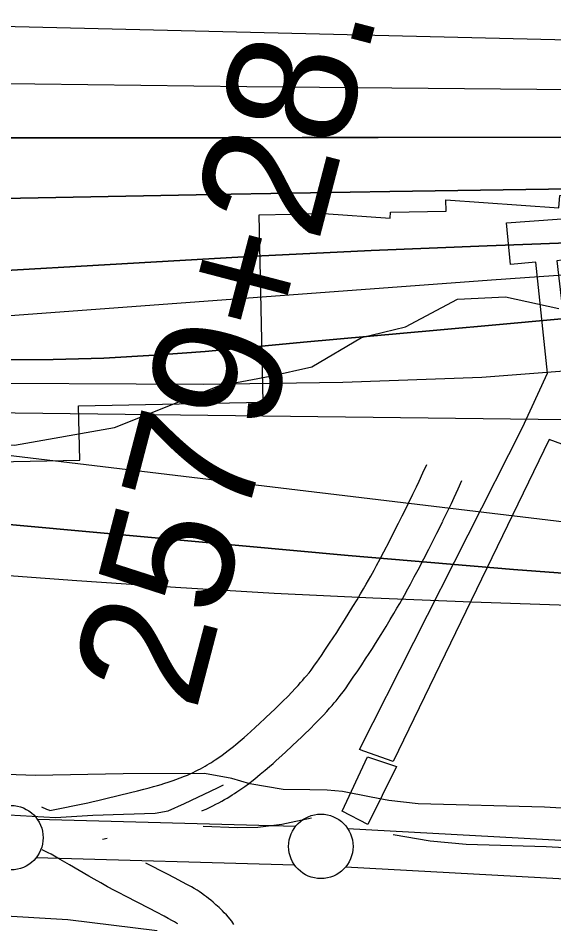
# Model space of a CAD drawing. Extents: x 3535183 to 3573198, y 534952 to 560562.
# Drawn here: x 3564186 to 3564602, y 543150 to 543853 of the extents above; entities that cross this region are included whole.
import ezdxf

# ---------------------------------------------------------------- set-up
doc = ezdxf.new("R2010")
doc.units = 0
for name, color, linetype in [('V-CHAN-DOCK', 7, 'Continuous'), ('V-FLOD-BASE', 7, 'Continuous'), ('V-LEVE-TOET', 7, 'Continuous'), ('V-RIVR-EDGE', 7, 'Continuous'), ('V-ROAD-CNTR', 7, 'Continuous'), ('V-RRAP-RVMT', 7, 'Continuous'), ('V-SURV-IDEN', 7, 'Continuous'), ('V-SURV-LINE', 7, 'Continuous'), ('V-TOPO-DPTH', 7, 'Continuous'), ('V-TOPO-MAJR', 7, 'Continuous'), ('V-TOPO-MINR', 7, 'Continuous'), ('V-TOPO-WATR', 7, 'Continuous'), ('V-UTIL-LINE', 7, 'Continuous')]:
    doc.layers.add(name, color=color, linetype=linetype)

msp = doc.modelspace()

# ---------------------------------------------------------------- linework, layer by layer
at = {"layer": 'V-CHAN-DOCK'}
msp.add_lwpolyline([(3564454.31, 543284.35), (3564450.79, 543285.58), (3564577.38, 543535.15), (3564596.85, 543577.42), (3564587.75, 543663.4), (3564568.04, 543661.69), (3564564.93, 543694.03), (3564625.63, 543698.33), (3564627.19, 543667.6), (3564603.91, 543664.36), (3564613.45, 543581.93), (3564619.15, 543566.49), (3564611.85, 543550.84), (3564624.77, 543545.15), (3564612.63, 543520.5), (3564598.13, 543525.82), (3564477.05, 543276.17), (3564454.31, 543284.35)], dxfattribs=at)
at = {"layer": 'V-FLOD-BASE'}
for points in [[(3563861.04, 543262.03), (3563909.23, 543252.74), (3563934.02, 543250.06), (3564016.91, 543245.02), (3564142.34, 543237.07), (3564215.11, 543232.95), (3564243.96, 543234.53), (3564267.78, 543235.4), (3564292.38, 543236.24), (3564302.38, 543238.07), (3564315.26, 543243.8), (3564340.64, 543255.95), (3564345.39, 543258.24)], [(3564329.64, 543226.24), (3564356.33, 543225.1), (3564372.05, 543225.28), (3564390.54, 543227.79), (3564413.78, 543232.58)], [(3564477.09, 543219.72), (3564505.7, 543214.63), (3564533.55, 543212.29), (3564595.59, 543210.28), (3564686.26, 543205.54), (3564770.66, 543201.27), (3564818.94, 543198.67), (3564864.06, 543194.92)]]:
    msp.add_lwpolyline(points, dxfattribs=at)
at = {"layer": 'V-LEVE-TOET'}
for points in [[(3564752.31, 543231.67), (3564594.34, 543240.83), (3564496.31, 543243.32), (3564473.59, 543245.97), (3564459.9, 543248.51), (3564437.6, 543253.12), (3564425.84, 543254.06), (3564412.51, 543254.24), (3564391.72, 543254.52), (3564365.91, 543258.98), (3564351.84, 543263.09), (3564330.71, 543266.9), (3564267.55, 543266.57), (3564199.28, 543265.52), (3564118.5, 543268.17)], [(3564293.91, 543145.05), (3564224.7, 543153.46), (3564110.56, 543160.1), (3563990.93, 543167.6), (3563869.3, 543173.56), (3563792.17, 543178.52), (3563764.21, 543179.29), (3563694.12, 543181.01), (3563631.49, 543180.67), (3563606.25, 543178.24), (3563591.62, 543177.76), (3563590.5, 543177.81), (3563579.42, 543178.31), (3563568.79, 543178.45), (3563538.89, 543181.21), (3563505.77, 543178.51), (3563458.79, 543170.86), (3563374.37, 543160.96), (3563280.08, 543149.61)]]:
    msp.add_lwpolyline(points, dxfattribs=at)
at = {"layer": 'V-RIVR-EDGE'}
msp.add_lwpolyline([(3563705.51, 543542), (3563844.17, 543535.05), (3563972.62, 543527.53), (3564080.06, 543521.86), (3564128.69, 543521.74), (3564183.32, 543521.61), (3564260.79, 543535.22), (3564341.92, 543567.44), (3564381.56, 543575.15), (3564413.99, 543582.27), (3564452.47, 543604.99), (3564486.71, 543613.31), (3564526.99, 543634.82), (3564564.21, 543636.53), (3564605.61, 543627.42)], dxfattribs=at)
at = {"layer": 'V-ROAD-CNTR'}
for points in [[(3564488.65, 543475.92), (3564492.37, 543483.56), (3564495.1, 543489.26), (3564497.1, 543493.53), (3564500.07, 543499.97), (3564503.01, 543506.5)], [(3564515.62, 543462.79), (3564519.39, 543470.53), (3564522.21, 543476.42), (3564524.3, 543480.87), (3564527.38, 543487.54), (3564530.37, 543494.21)], [(3564210.61, 543238.14), (3564240.29, 543244.33), (3564244.37, 543245.22), (3564247.93, 543246.03), (3564254.24, 543247.51), (3564263.77, 543249.84), (3564273.35, 543252.21), (3564278.84, 543253.57), (3564283.56, 543254.78), (3564287.65, 543255.87), (3564291.19, 543256.84), (3564294.27, 543257.72), (3564296.95, 543258.51), (3564299.24, 543259.22), (3564303.31, 543260.52), (3564306.31, 543261.53), (3564308.51, 543262.3), (3564311.87, 543263.53), (3564315.16, 543264.81), (3564317.47, 543265.76), (3564319.66, 543266.72), (3564321.77, 543267.7), (3564323.8, 543268.69), (3564325.74, 543269.68), (3564327.62, 543270.67), (3564329.42, 543271.67), (3564331.15, 543272.66), (3564332.83, 543273.65), (3564334.44, 543274.64), (3564335.99, 543275.61), (3564337.49, 543276.58), (3564338.9, 543277.52), (3564341.72, 543279.44), (3564344.31, 543281.29), (3564346.73, 543283.07), (3564348.99, 543284.78), (3564351.1, 543286.43), (3564353.06, 543288), (3564354.88, 543289.48), (3564358.35, 543292.38), (3564361.35, 543294.96), (3564363.97, 543297.26), (3564366.25, 543299.29), (3564370.28, 543302.95), (3564373.27, 543305.72), (3564377.81, 543309.96), (3564382.35, 543314.25), (3564384.89, 543316.65), (3564387.21, 543318.87), (3564391.53, 543323.07), (3564395.2, 543326.72), (3564398.33, 543329.92), (3564401, 543332.74), (3564403.29, 543335.21), (3564405.24, 543337.39), (3564406.92, 543339.31), (3564408.37, 543341), (3564409.58, 543342.46), (3564411.74, 543345.12), (3564413.3, 543347.11), (3564414.42, 543348.59), (3564416.12, 543350.9), (3564417.79, 543353.26), (3564421.34, 543358.43), (3564424.66, 543363.33), (3564427.74, 543367.93), (3564430.59, 543372.25), (3564433.24, 543376.31), (3564435.69, 543380.13), (3564437.97, 543383.7), (3564442.2, 543390.46), (3564445.84, 543396.39), (3564448.97, 543401.61), (3564451.68, 543406.18), (3564454.03, 543410.2), (3564456.05, 543413.72), (3564459.57, 543419.94), (3564462.16, 543424.62), (3564464.07, 543428.12), (3564466.93, 543433.44), (3564469.74, 543438.8), (3564474.12, 543447.22), (3564477.92, 543454.61), (3564481.21, 543461.06), (3564484.07, 543466.71), (3564486.54, 543471.65), (3564488.69, 543476.01)], [(3564328.58, 543237.9), (3564329.2, 543238.15), (3564331.98, 543239.37), (3564334.64, 543240.6), (3564337.17, 543241.83), (3564339.6, 543243.07), (3564341.91, 543244.3), (3564344.13, 543245.52), (3564346.25, 543246.74), (3564348.29, 543247.94), (3564350.23, 543249.13), (3564352.1, 543250.31), (3564353.89, 543251.46), (3564355.64, 543252.62), (3564358.89, 543254.84), (3564361.91, 543256.99), (3564364.7, 543259.05), (3564367.29, 543261.01), (3564369.68, 543262.88), (3564371.9, 543264.65), (3564373.97, 543266.34), (3564377.75, 543269.49), (3564381.03, 543272.31), (3564383.86, 543274.8), (3564386.32, 543277), (3564390.54, 543280.83), (3564393.7, 543283.75), (3564398.35, 543288.09), (3564402.96, 543292.45), (3564405.57, 543294.92), (3564408.03, 543297.27), (3564412.57, 543301.68), (3564416.52, 543305.61), (3564419.94, 543309.12), (3564422.9, 543312.24), (3564425.47, 543315.02), (3564427.7, 543317.49), (3564429.62, 543319.69), (3564431.28, 543321.64), (3564432.75, 543323.4), (3564435.22, 543326.44), (3564437.06, 543328.8), (3564438.45, 543330.63), (3564440.45, 543333.35), (3564442.4, 543336.1), (3564446.12, 543341.52), (3564449.55, 543346.57), (3564452.73, 543351.33), (3564455.68, 543355.8), (3564458.42, 543360), (3564460.96, 543363.96), (3564463.34, 543367.69), (3564467.7, 543374.66), (3564471.48, 543380.82), (3564474.73, 543386.23), (3564477.55, 543390.99), (3564479.99, 543395.17), (3564482.11, 543398.85), (3564485.74, 543405.29), (3564488.44, 543410.16), (3564490.45, 543413.84), (3564493.42, 543419.36), (3564496.33, 543424.9), (3564500.76, 543433.44), (3564504.61, 543440.92), (3564507.96, 543447.48), (3564510.87, 543453.24), (3564513.4, 543458.29), (3564515.58, 543462.7)], [(3564210.61, 543238.14), (3564208.51, 543239.06), (3564204.59, 543240.73)], [(3564251.55, 543215.98), (3564255.12, 543216.85)], [(3564309.98, 543150.34), (3564309.04, 543150.95), (3564307.51, 543151.88), (3564305.91, 543152.79), (3564302.61, 543154.6), (3564299.46, 543156.3), (3564293.43, 543159.48), (3564288.14, 543162.22), (3564269.29, 543171.9), (3564264.52, 543174.38), (3564260.93, 543176.27), (3564255.56, 543179.16), (3564250.2, 543182.11), (3564245.21, 543184.95), (3564240.88, 543187.46), (3564226.1, 543196.15), (3564222.48, 543198.26), (3564217.01, 543201.38), (3564214.32, 543202.89), (3564211.65, 543204.35), (3564209.41, 543205.54), (3564207.46, 543206.53), (3564205.76, 543207.36), (3564204.8, 543207.82)], [(3564353.54, 543149.86), (3564352.65, 543151.2), (3564351.8, 543152.4), (3564350.43, 543154.16), (3564349.28, 543155.54), (3564347.67, 543157.33), (3564346.06, 543159), (3564344.6, 543160.46), (3564343.27, 543161.76), (3564341.97, 543163), (3564339.59, 543165.19), (3564337.42, 543167.1), (3564335.49, 543168.73), (3564333.75, 543170.13), (3564332.21, 543171.33), (3564330.78, 543172.4), (3564328.38, 543174.12), (3564326.47, 543175.4), (3564324.97, 543176.37), (3564322.77, 543177.71), (3564320.55, 543178.98), (3564316.92, 543180.96), (3564313.57, 543182.77), (3564307.34, 543186.06), (3564301.89, 543188.89), (3564285.23, 543197.44)]]:
    msp.add_lwpolyline(points, dxfattribs=at)
at = {"layer": 'V-RRAP-RVMT'}
msp.add_lwpolyline([(3563788.73, 543955.5), (3563782.11, 543609.01), (3563935.99, 543606.07), (3563938.25, 543723.85), (3564075.53, 543726.6), (3564079.76, 543506.8), (3564233.88, 543509.78), (3564232.96, 543551.98), (3564376.07, 543554.95), (3564373.2, 543700.16), (3564423.18, 543701.12), (3564474.72, 543697.51), (3564475.04, 543702.12), (3564518.02, 543702.96), (3564517.87, 543711.74), (3564605.62, 543705.58), (3564606.24, 543715.2), (3564655.62, 543716.18), (3564655.51, 543720.92), (3564720.07, 543719.76), (3564720.26, 543729.72), (3564802.85, 543728.31)], dxfattribs=at)
at = {"layer": 'V-SURV-LINE'}
for points in [[(3564200.95, 543231.62), (3564401.4, 543226)], [(3564441.71, 543224.34), (3566748.27, 543098.25)], [(3564400.54, 543196.01), (3564200.09, 543201.63)], [(3566746.66, 543068.3), (3564440.1, 543194.38)]]:
    msp.add_lwpolyline(points, dxfattribs=at)
for centre in [(3564180.55, 543217.18), (3564420.94, 543210.45)]:
    msp.add_circle(centre, 25, dxfattribs=at)
at = {"layer": 'V-TOPO-DPTH'}
for points in [[(3563669.89, 543757.47), (3563780.32, 543758.01), (3563890.74, 543758.54), (3564048.58, 543759.3), (3564080.09, 543759.43), (3564111.6, 543759.55), (3564143.11, 543759.63), (3564174.62, 543759.7), (3564229.53, 543759.78), (3564288.5, 543759.86), (3564347.47, 543759.93), (3564406.43, 543759.98), (3564465.4, 543760), (3565147.66, 543760.22), (3565179.55, 543760.29), (3565211.44, 543760.43), (3565243.33, 543760.69), (3565275.22, 543761.02), (3565446.31, 543763.12), (3565563.74, 543763.84)], [(3565563.74, 543763.84), (3565446.31, 543763.12), (3565275.22, 543761.02), (3565243.33, 543760.69), (3565211.44, 543760.43), (3565179.55, 543760.29), (3565147.66, 543760.22), (3564465.4, 543760), (3564406.43, 543759.98), (3564347.47, 543759.93), (3564288.5, 543759.86), (3564229.53, 543759.78), (3564174.62, 543759.7), (3564143.11, 543759.63), (3564111.6, 543759.55), (3564080.09, 543759.43), (3564048.58, 543759.3), (3563890.74, 543758.54), (3563780.32, 543758.01), (3563669.89, 543757.47)], [(3563712.37, 543706.36), (3563772.64, 543706.94), (3563832.91, 543707.57), (3563893.18, 543708.23), (3563967.87, 543709.08), (3563990.79, 543709.37), (3564013.72, 543709.69), (3564036.64, 543710.07), (3564059.57, 543710.49), (3564091.01, 543711.1), (3564098.21, 543711.24), (3564105.41, 543711.37), (3564112.61, 543711.51), (3564119.81, 543711.65), (3564351.45, 543716.01), (3564474.47, 543718.17), (3564597.49, 543720.11), (3564720.52, 543721.73)], [(3564720.52, 543721.73), (3564597.49, 543720.11), (3564474.47, 543718.17), (3564351.45, 543716.01), (3564119.81, 543711.65), (3564112.61, 543711.51), (3564105.41, 543711.37), (3564098.21, 543711.24), (3564091.01, 543711.1), (3564059.57, 543710.49), (3564036.64, 543710.07), (3564013.72, 543709.69), (3563990.79, 543709.37), (3563967.87, 543709.08), (3563893.18, 543708.23), (3563832.91, 543707.57), (3563772.64, 543706.94), (3563712.37, 543706.36)], [(3563725.53, 543650.96), (3563819.2, 543650.38), (3563912.87, 543650.64), (3564055.4, 543651.97), (3564077.81, 543652.34), (3564100.21, 543652.94), (3564122.6, 543653.87), (3564144.99, 543655.02), (3564280.04, 543662.99), (3564369.96, 543667.94), (3564459.91, 543672.41), (3564549.88, 543676.16), (3564639.88, 543679.43), (3564640.97, 543679.47), (3564731.53, 543682.17), (3564822.11, 543684.59), (3564912.69, 543686.56), (3565003.28, 543688.23), (3565079.26, 543689.45), (3565145.47, 543690.61), (3565211.69, 543691.91), (3565277.89, 543693.4), (3565344.1, 543695.04), (3566043.87, 543713.38)], [(3566043.87, 543713.38), (3565344.1, 543695.04), (3565277.89, 543693.4), (3565211.69, 543691.91), (3565145.47, 543690.61), (3565079.26, 543689.45), (3565003.28, 543688.23), (3564912.69, 543686.56), (3564822.11, 543684.59), (3564731.53, 543682.17), (3564640.97, 543679.47), (3564639.88, 543679.43), (3564549.88, 543676.16), (3564459.91, 543672.41), (3564369.96, 543667.94), (3564280.04, 543662.99), (3564144.99, 543655.02), (3564122.6, 543653.87), (3564100.21, 543652.94), (3564077.81, 543652.34), (3564055.4, 543651.97), (3563912.87, 543650.64), (3563819.2, 543650.38), (3563725.53, 543650.96)], [(3564813.74, 543638.36), (3564562.37, 543615.44), (3564510.76, 543610.72), (3564459.16, 543606), (3564407.55, 543601.27), (3564355.95, 543596.54), (3564331.18, 543594.26), (3564291.94, 543591.25), (3564252.66, 543589.04), (3564213.34, 543588.03), (3564173.98, 543587.81), (3564104.04, 543588.48), (3564099.63, 543588.54), (3564095.22, 543588.64), (3564090.81, 543588.78), (3564086.4, 543588.95), (3563633.29, 543609.05)], [(3564813.74, 543638.36), (3564562.37, 543615.44), (3564510.76, 543610.72), (3564459.16, 543606), (3564407.55, 543601.27), (3564355.95, 543596.54), (3564331.18, 543594.26), (3564291.94, 543591.25), (3564252.66, 543589.04), (3564213.34, 543588.03), (3564173.98, 543587.81), (3564104.04, 543588.48), (3564099.63, 543588.54), (3564095.22, 543588.64), (3564090.81, 543588.78), (3564086.4, 543588.95), (3563633.29, 543609.05)], [(3563763.89, 543555.24), (3563872.95, 543552.74), (3564041.18, 543548.85), (3564066.12, 543548.32), (3564091.07, 543547.84), (3564116.01, 543547.44), (3564140.96, 543547.09), (3564930.98, 543537.48), (3564977.87, 543537.21), (3565024.75, 543537.35), (3565071.63, 543538.08), (3565118.5, 543539.22), (3565130.37, 543539.59), (3565171.27, 543541.34), (3565212.13, 543543.75), (3565252.91, 543547.15), (3565293.65, 543551.2), (3565636.59, 543589.54)], [(3563763.89, 543555.24), (3563872.95, 543552.74), (3564041.18, 543548.85), (3564066.12, 543548.32), (3564091.07, 543547.84), (3564116.01, 543547.44), (3564140.96, 543547.09), (3564930.98, 543537.48), (3564977.87, 543537.21), (3565024.75, 543537.35), (3565071.63, 543538.08), (3565118.5, 543539.22), (3565130.37, 543539.59), (3565171.27, 543541.34), (3565212.13, 543543.75), (3565252.91, 543547.15), (3565293.65, 543551.2), (3565636.59, 543589.54)], [(3565167.7, 543422.45), (3565166.97, 543393.4), (3564955.63, 543401.98), (3564827.12, 543408.17), (3564698.68, 543415.67), (3564570.38, 543425.13), (3564442.17, 543435.89), (3564153.54, 543462.32), (3564118.27, 543465.18), (3564082.98, 543467.53), (3564047.64, 543469.13), (3564012.28, 543470.24), (3563643.66, 543477.83)]]:
    msp.add_lwpolyline(points, dxfattribs=at)
at = {"layer": 'V-TOPO-MAJR'}
msp.add_lwpolyline([(3563736.27, 543805.02), (3563791.62, 543804.63), (3563846.97, 543804.26), (3563902.33, 543803.93), (3563957.68, 543803.6), (3564044.11, 543803.13), (3564056.25, 543803.06), (3564068.4, 543802.99), (3564080.54, 543802.93), (3564092.68, 543802.87), (3564110.51, 543802.78), (3564113.73, 543802.76), (3564116.96, 543802.73), (3564120.19, 543802.7), (3564123.42, 543802.66), (3564199.11, 543801.62), (3564240.19, 543801.08), (3564281.27, 543800.58), (3564322.34, 543800.13), (3564363.42, 543799.72), (3565179.04, 543792.04)], dxfattribs=at)
at = {"layer": 'V-TOPO-MINR'}
for points in [[(3563765.84, 543846.03), (3563854.76, 543846.03), (3563943.68, 543846.39), (3564069.92, 543847.29), (3564095.72, 543847.36), (3564121.52, 543847.26), (3564147.32, 543846.92), (3564173.11, 543846.41), (3565128.14, 543823.29)], [(3563669.89, 543757.47), (3563780.32, 543758.01), (3563890.74, 543758.54), (3564048.58, 543759.3), (3564080.09, 543759.43), (3564111.6, 543759.55), (3564143.11, 543759.63), (3564174.62, 543759.7), (3564229.53, 543759.78), (3564288.5, 543759.86), (3564347.47, 543759.93), (3564406.43, 543759.98), (3564465.4, 543760), (3565147.66, 543760.22), (3565179.55, 543760.29), (3565211.44, 543760.43), (3565243.33, 543760.69), (3565275.22, 543761.02), (3565446.31, 543763.12), (3565563.74, 543763.84)], [(3563712.37, 543706.36), (3563772.64, 543706.94), (3563832.91, 543707.57), (3563893.18, 543708.23), (3563967.87, 543709.08), (3563990.79, 543709.37), (3564013.72, 543709.69), (3564036.64, 543710.07), (3564059.57, 543710.49), (3564091.01, 543711.1), (3564098.21, 543711.24), (3564105.41, 543711.37), (3564112.61, 543711.51), (3564119.81, 543711.65), (3564351.45, 543716.01), (3564474.47, 543718.17), (3564597.49, 543720.11), (3564720.52, 543721.73)], [(3563725.53, 543650.96), (3563819.2, 543650.38), (3563912.87, 543650.64), (3564055.4, 543651.97), (3564077.81, 543652.34), (3564100.21, 543652.94), (3564122.6, 543653.87), (3564144.99, 543655.02), (3564280.04, 543662.99), (3564369.96, 543667.94), (3564459.91, 543672.41), (3564549.88, 543676.16), (3564639.88, 543679.43), (3564640.97, 543679.47), (3564731.53, 543682.17), (3564822.11, 543684.59), (3564912.69, 543686.56), (3565003.28, 543688.23), (3565079.26, 543689.45), (3565145.47, 543690.61), (3565211.69, 543691.91), (3565277.89, 543693.4), (3565344.1, 543695.04), (3566043.87, 543713.38)], [(3563249.14, 543645.96), (3563902.03, 543618.06), (3563934.6, 543616.9), (3563967.16, 543616.05), (3563999.74, 543615.67), (3564032.33, 543615.6), (3564064.9, 543616.1), (3564097.46, 543617.05), (3564129.99, 543618.68), (3564162.5, 543620.75), (3564553.19, 543649.78), (3564616.23, 543654.09)], [(3563633.29, 543609.05), (3564086.4, 543588.95), (3564090.81, 543588.78), (3564095.22, 543588.64), (3564099.63, 543588.54), (3564104.04, 543588.48), (3564173.98, 543587.81), (3564213.34, 543588.03), (3564252.66, 543589.04), (3564291.94, 543591.25), (3564331.18, 543594.26), (3564355.95, 543596.54), (3564407.55, 543601.27), (3564459.16, 543606), (3564510.76, 543610.72), (3564562.37, 543615.44), (3564813.74, 543638.36)], [(3563502.82, 543590.55), (3564065.72, 543570.83), (3564079.52, 543570.41), (3564093.32, 543570.07), (3564107.13, 543569.86), (3564120.94, 543569.74), (3564329.98, 543568.78), (3564437.92, 543570.25), (3564545.71, 543574.36), (3564653.28, 543582.4)], [(3563242.51, 543524.25), (3563780.5, 543525.76), (3563831.84, 543525.75), (3563883.18, 543525.55), (3563934.52, 543525.05), (3563985.85, 543524.35), (3564063.59, 543523.07), (3564076.05, 543522.82), (3564088.52, 543522.5), (3564100.98, 543522.09), (3564113.44, 543521.61), (3564797.56, 543439.67), (3564807.17, 543438.04), (3564867.55, 543428.98), (3564928.08, 543421.46), (3564988.86, 543416.27), (3565049.81, 543412.62), (3565194.73, 543406.72), (3565203.74, 543406.48), (3565212.74, 543406.41), (3565221.75, 543406.6), (3565230.75, 543406.95), (3566170.9, 543546.85)], [(3563643.66, 543477.83), (3564012.28, 543470.24), (3564047.64, 543469.13), (3564082.98, 543467.53), (3564118.27, 543465.18), (3564153.54, 543462.32), (3564442.17, 543435.89), (3564570.38, 543425.13), (3564698.68, 543415.67), (3564827.12, 543408.17), (3564955.63, 543401.98), (3565180.35, 543392.86), (3565196.57, 543392.43), (3565212.79, 543392.31), (3565229.01, 543392.64), (3566162.59, 543531.24)], [(3563746.29, 543435.21), (3563812.82, 543434.28), (3563879.34, 543432.96), (3563945.86, 543431.4), (3564049.23, 543428.67), (3564064.06, 543428.17), (3564078.88, 543427.54), (3564093.69, 543426.69), (3564108.5, 543425.7), (3564231.74, 543416.61), (3564308.18, 543411.42), (3564384.65, 543406.84), (3564461.18, 543403.17), (3564537.74, 543400.11), (3565165.96, 543378.7), (3565189.4, 543378.21), (3565212.84, 543378.12), (3565236.27, 543378.66), (3565259.7, 543379.6), (3566177.63, 543516.45)]]:
    msp.add_lwpolyline(points, dxfattribs=at)
at = {"layer": 'V-TOPO-WATR'}
msp.add_lwpolyline([(3563763.89, 543555.24), (3563872.95, 543552.74), (3564041.18, 543548.85), (3564066.12, 543548.32), (3564091.07, 543547.84), (3564116.01, 543547.44), (3564140.96, 543547.09), (3564930.98, 543537.48), (3564977.87, 543537.21), (3565024.75, 543537.35), (3565071.63, 543538.08), (3565118.5, 543539.22), (3565130.37, 543539.59), (3565171.27, 543541.34), (3565212.13, 543543.75), (3565252.91, 543547.15), (3565293.65, 543551.2), (3565636.59, 543589.54)], dxfattribs=at)
at = {"layer": 'V-UTIL-LINE'}
msp.add_line((3564457.29, 543227.49), (3564437.58, 543237.68), dxfattribs=at)
msp.add_lwpolyline([(3564437.58, 543237.68), (3564457.08, 543279.8), (3564479.53, 543272.29), (3564457.29, 543227.49)], dxfattribs=at)

# ---------------------------------------------------------------- texts
at = {"layer": 'V-SURV-IDEN'}
msp.add_text('2579+28.3', height=100, rotation=75.36709, dxfattribs=at).set_placement((3564323.87, 543313.86))

doc.saveas('drawing.dxf')
